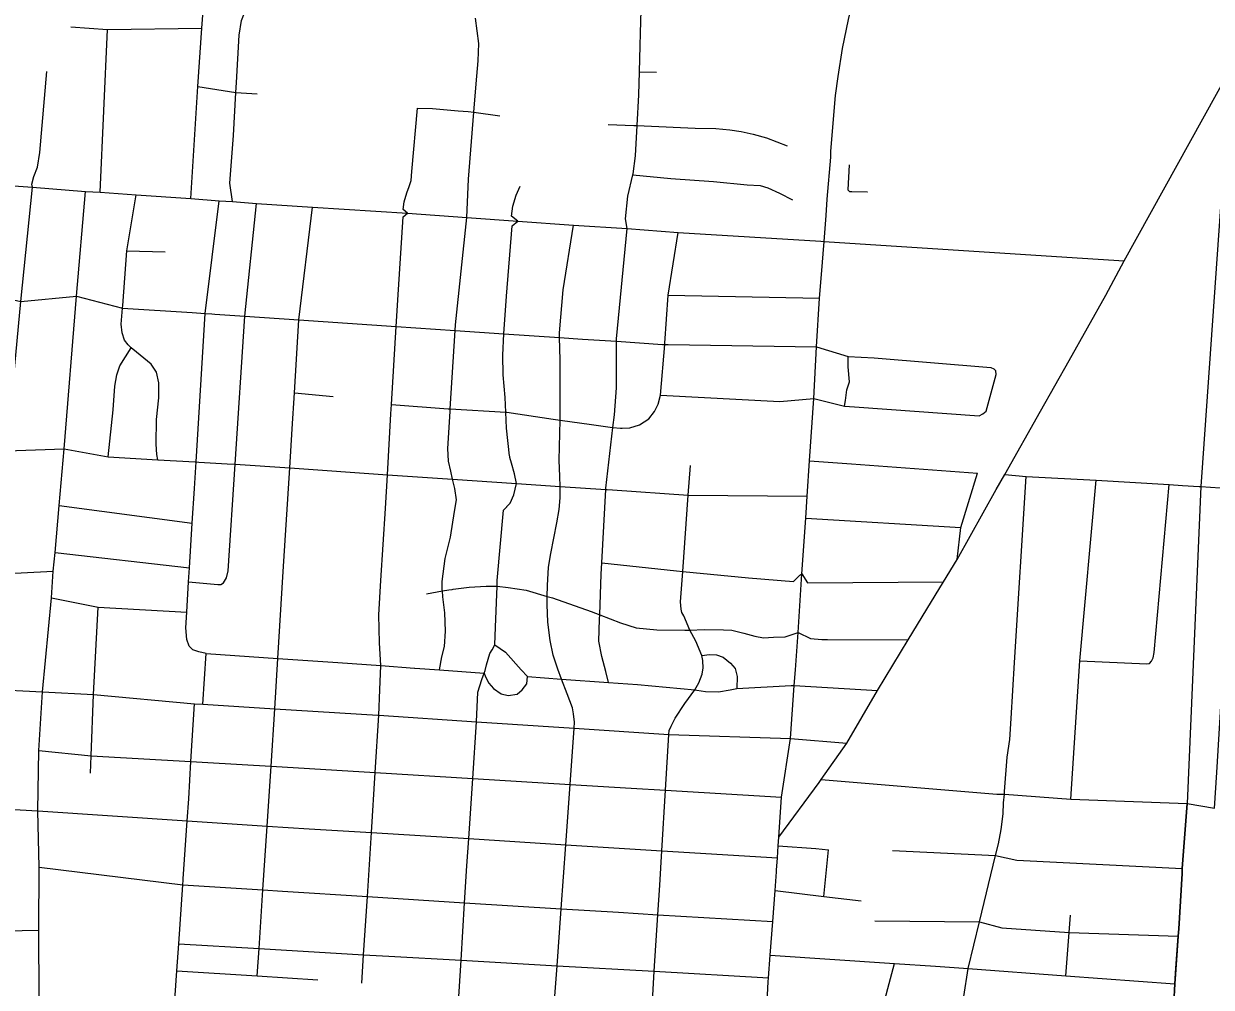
# Model space of a CAD drawing. Extents: x 1755200 to 1902939, y 644115 to 788070.
# Drawn here: x 1833538 to 1840977, y 735516 to 741550 of the extents above; entities that cross this region are included whole.
import ezdxf

# ---------------------------------------------------------------- set-up
doc = ezdxf.new("R2010")
doc.units = 0
for name, color, linetype in [('GM_X_City_Street', 7, 'Continuous'), ('GM_X_County_Road', 7, 'Continuous'), ('GM_X_State_Route', 7, 'Continuous'), ('GM_X_Township', 7, 'Continuous'), ('GM_X_Township_Road', 7, 'Continuous')]:
    doc.layers.add(name, color=color, linetype=linetype)

msp = doc.modelspace()

# ---------------------------------------------------------------- linework, layer by layer
at = {"layer": 'GM_X_City_Street'}
for points in [[(1834585, 740455.8), (1834629.3, 741157.2), (1834654.4, 741522.7), (1834677, 741825.6), (1834681.4, 741888.1), (1834706.5, 742251), (1834730, 742607.8), (1834755.2, 742923.7), (1834778.6, 743225.8), (1834809.8, 743686.7), (1834851.5, 744271.8), (1834871.9, 744632.2), (1834874.7, 744681.1), (1834904.9, 745115.6)], [(1834846.5, 740436.3), (1834828.4, 740550.7), (1834851.2, 740851.2), (1834866.7, 741119.6), (1834870.3, 741181.7), (1834887.1, 741478.2), (1834902, 741570.3), (1834924.5, 741628.2), (1834959.1, 741680), (1834971.4, 741716), (1834979.8, 741756), (1834983.5, 741791.4), (1835004, 741988.2), (1835040.1, 742542.7), (1835081.1, 743172.2), (1835106.7, 743548.8), (1835107, 743584.9), (1835095.2, 743611.1)], [(1837201.1, 737424.4), (1837185.6, 737493), (1837159.5, 737587.2), (1837141.6, 737683.5), (1837145.7, 737821.8), (1837146.7, 737848.9), (1837155.8, 738102.4), (1837159.5, 738173), (1837183.8, 738633), (1837184.2, 738641.6), (1837229.1, 739021), (1837238.6, 739100.6), (1837250.7, 739269), (1837250.9, 739561.2), (1837250.9, 739577.7), (1837317.7, 740266.9), (1837307.4, 740327.3), (1837321.5, 740469.6), (1837354, 740603.3), (1837355.7, 740609.9), (1837369.8, 740722.2), (1837380.8, 740912.7), (1837392, 741105), (1837395.8, 741248), (1837400.1, 741411.7), (1837402.3, 741491.9), (1837405.1, 741635.8)], [(1836143.1, 737503.6), (1836157.7, 737585.7), (1836173.8, 737649.8), (1836179.9, 737746), (1836176, 737860.3), (1836164, 737960.5), (1836160.5, 737997.7), (1836160, 738002.6), (1836160, 738056.8), (1836178.2, 738201), (1836212.3, 738335.3), (1836236.4, 738495.7), (1836248.5, 738567.8), (1836238.5, 738640), (1836224.6, 738697.8), (1836212.5, 738748.3), (1836198.5, 738810.4), (1836194.6, 738890.6), (1836208.7, 739121.1), (1836209.8, 739138.1), (1836240.9, 739629.3), (1836243.1, 739664.3), (1836313.5, 740337.1), (1836323.8, 740576.3), (1836357.8, 740995.5), (1836372.2, 741173.6), (1836384.3, 741318), (1836388.4, 741426.2), (1836368.5, 741584.6)], [(1833832.1, 741530.6), (1834062.1, 741515), (1834654.4, 741522.7)], [(1834017.6, 740494.5), (1834062.1, 741515)], [(1833147.3, 734681.5), (1833165.7, 735044.8), (1833183.4, 735395.8), (1833211.8, 735865.4), (1833240.2, 736333.9), (1833257.1, 736642.5), (1833324.5, 737383.8), (1833359.2, 738103.5), (1833360, 738113.7), (1833432.7, 738875), (1833445.1, 739004.7), (1833519.9, 739811.2), (1833593.6, 740527.2), (1833589.6, 740544.9), (1833601.5, 740592.5), (1833623.9, 740651.8), (1833639.5, 740743.4), (1833683.5, 741251)], [(1837395.8, 741248), (1837501.3, 741245.9)], [(1834629.3, 741157.2), (1834866.7, 741119.6), (1834999.3, 741110.6)], [(1835761.6, 737219.9), (1835768.5, 737378.7), (1835775.8, 737530.2), (1835767.1, 737673.4), (1835763.1, 737847.9), (1835776, 738064), (1835804.1, 738514.4), (1835816, 738725.9), (1835837.5, 739107), (1835841.1, 739165.1), (1835871.8, 739654.3), (1835885.1, 739885.7), (1835915.4, 740340), (1835941.6, 740363.3), (1835914.4, 740386.2), (1835921.5, 740434.1), (1835938.8, 740491.8), (1835951.7, 740531.6), (1835964.6, 740569.4), (1835969.9, 740625.4), (1836004.8, 741021.5)], [(1836004.8, 741021.5), (1836098.9, 741019.4), (1836258.8, 741003.7), (1836322.8, 741000.2), (1836357.8, 740995.5), (1836520.5, 740973.7)], [(1837198.3, 740920.1), (1837359.8, 740913.5), (1837380.8, 740912.7)], [(1837380.8, 740912.7), (1837424.4, 740910.9), (1837744.5, 740895.6), (1837872.7, 740894.7), (1837960.6, 740886.7), (1838032.5, 740875), (1838108.2, 740859.2), (1838191.8, 740835.3), (1838321.6, 740786.1)], [(1831353.2, 740661.7), (1831900.8, 740638.7), (1832593.1, 740598.7), (1832956.5, 740573.3), (1833267.2, 740549.3), (1833593.6, 740527.2), (1833925, 740499), (1834017.6, 740494.5), (1834243.1, 740477.9), (1834585, 740455.8), (1834762.4, 740441.8), (1834846.5, 740436.3), (1834995.2, 740425.3), (1835346.5, 740400.5), (1835941.6, 740363.3), (1836313.5, 740337.1), (1836633.1, 740313.7), (1836982.9, 740288.9), (1837317.7, 740266.9), (1837638.6, 740243.5), (1838530.9, 740188.4)], [(1838708.6, 740666.1), (1838701.4, 740510.2), (1838711.3, 740500.1), (1838725.4, 740499.9), (1838821.7, 740496.9), (1838823.3, 740496.8)], [(1837354, 740603.3), (1837592.1, 740581.8), (1837858.5, 740561.6), (1838070.9, 740541.5), (1838151, 740537.4), (1838199.1, 740521.4), (1838273.3, 740489.3), (1838353.5, 740446.6)], [(1836582.1, 738845), (1836563.1, 739017.6), (1836557.8, 739116.9), (1836553.1, 739208.4), (1836541.5, 739351.1), (1836539.4, 739473.6), (1836545.6, 739608.6), (1836563.1, 739843.8), (1836597.1, 740283.8), (1836633.1, 740313.7), (1836593, 740344.1), (1836601.1, 740408), (1836623.2, 740475.5), (1836647.1, 740533.5)], [(1833646.4, 734037.6), (1833638.5, 734347), (1833638, 734665.4), (1833636.1, 735017.3), (1833632, 735873.3), (1833633.9, 736268.7), (1833626.1, 736620), (1833631.9, 736999.4), (1833655.7, 737366.5), (1833711.6, 737954.1), (1833721.5, 738122.4), (1833735.7, 738239.6), (1833759.7, 738532), (1833790.8, 738887.9), (1833867.8, 739844.1), (1833925, 740499)], [(1834377.7, 738819.6), (1834371.1, 738851.5), (1834367.7, 738917.8), (1834369.7, 739072.1), (1834385, 739207.8), (1834384.7, 739302.1), (1834369.3, 739368.9), (1834337.2, 739418.3), (1834243.9, 739494.2), (1834211.8, 739521.3), (1834191.6, 739538.4), (1834168.6, 739567.4), (1834154.4, 739614.1), (1834148.6, 739668.4), (1834157.6, 739768.4), (1834159.2, 739786.3), (1834183.8, 740128.2), (1834243.1, 740477.9)], [(1834659.1, 737288.7), (1834680.6, 737606.2), (1834634.8, 737615.7), (1834597.1, 737629), (1834573.8, 737651.8), (1834559.1, 737694.4), (1834553.4, 737766.7), (1834559.5, 737865.4), (1834571.1, 738054.4), (1834576.4, 738141.9), (1834593.7, 738422.1), (1834607.1, 738639.2), (1834617.5, 738806), (1834675.5, 739735.6), (1834762.4, 740441.8)], [(1834571.1, 738054.4), (1834753.5, 738039.3), (1834773.5, 738039.3), (1834789.6, 738049.3), (1834807.6, 738079.4), (1834817.7, 738123.5), (1834862, 738791.5), (1834923.7, 739718.7), (1834995.2, 740425.3)], [(1835111.7, 737260.5), (1835130.2, 737575.4), (1835162.3, 738120.2), (1835204.5, 738767.9), (1835220.5, 739012.9), (1835234.3, 739239.2), (1835262.2, 739695.7), (1835346.5, 740400.5)], [(1838535.7, 739980.3), (1838553.3, 740187), (1838564.6, 740348.7)], [(1836985.4, 737138.2), (1836987.7, 737176.4), (1836982.9, 737228.7), (1836975.7, 737264.9), (1836941.7, 737353.9), (1836906.6, 737445.9), (1836883, 737507.6), (1836855, 737596.4), (1836835, 737687.1), (1836821.6, 737801.6), (1836816, 737912), (1836817.2, 737964.1), (1836818.7, 738032.2), (1836825.3, 738146.3), (1836839.3, 738232.2), (1836877.6, 738423.8), (1836891.5, 738507.6), (1836899.2, 738581.6), (1836897.6, 738652.2), (1836896.2, 738714), (1836892.5, 738816.3), (1836898.2, 739067.6), (1836898.3, 739072.8), (1836898.7, 739445.6), (1836895.2, 739584.8), (1836894.4, 739614.1), (1836916.5, 739884.2), (1836982.9, 740288.9)], [(1837490.2, 739121.4), (1837513.3, 739167), (1837526.7, 739224.6), (1837553.3, 739541.4), (1837553.9, 739548.9), (1837575.6, 739849.4), (1837638.6, 740243.5)], [(1838530.9, 740188.4), (1838553.3, 740187), (1840008.8, 740092.2)], [(1834183.8, 740128.2), (1834424.9, 740122.6)], [(1838372, 737504.9), (1838389.1, 737737.3), (1838411.5, 738105.8), (1838436.8, 738454.6), (1838445.7, 738592.5), (1838460.2, 738812.1), (1838486.9, 739202.8), (1838504.9, 739526.9), (1838523, 739830.5), (1838535.7, 739980.3)], [(1833090.6, 739886.5), (1833218.4, 739877.7), (1833519.9, 739811.2), (1833867.8, 739844.1)], [(1833867.8, 739844.1), (1834157.6, 739768.4), (1834592.5, 739741.2), (1834675.5, 739735.6), (1834715.8, 739732.8), (1834736.1, 739731.4)], [(1837575.6, 739849.4), (1838523, 739830.5)], [(1834736.1, 739731.4), (1834923.7, 739718.7), (1835262.2, 739695.7), (1835871.8, 739654.3), (1836240.9, 739629.3), (1836545.6, 739608.6), (1836895.2, 739584.8), (1837038.3, 739575.1), (1837250.9, 739561.2), (1837540.4, 739542.3), (1837553.3, 739541.4), (1837574.1, 739541.1)], [(1834067.7, 738837.2), (1834097.4, 739131.1), (1834109.3, 739281), (1834120.1, 739350.8), (1834140.4, 739408.1), (1834211.8, 739521.3)], [(1837574.1, 739541.1), (1838504.9, 739526.9)], [(1838504.9, 739526.9), (1838703.7, 739467.1), (1838865.7, 739457.1), (1839596.1, 739397.9), (1839616.1, 739389.7), (1839627.9, 739375.5)], [(1838679.2, 739155.3), (1838686.5, 739191.2), (1838694.9, 739258.2), (1838711.6, 739308.4), (1838703.2, 739400.4), (1838703.7, 739467.1)], [(1839546.8, 739106.5), (1839567.3, 739124), (1839630.5, 739353.1), (1839627.9, 739375.5)], [(1835234.3, 739239.2), (1835475.4, 739215.5)], [(1837526.7, 739224.6), (1838274.7, 739183.6), (1838486.9, 739202.8), (1838679.2, 739155.3), (1838742.7, 739150.9), (1839522.6, 739095), (1839546.8, 739106.5)], [(1835841.1, 739165.1), (1836196.7, 739138.9), (1836209.8, 739138.1), (1836557.8, 739116.9), (1836564.8, 739116.5), (1836854.2, 739073.8), (1836898.2, 739067.6), (1837093.8, 739040.2), (1837225.6, 739021.2), (1837229.1, 739021), (1837277.2, 739018.3), (1837277.3, 739018.3)], [(1837277.3, 739018.3), (1837287.6, 739017.7), (1837335.7, 739018.7), (1837396.2, 739037.3), (1837453.1, 739076.1), (1837490.2, 739121.4)], [(1831816.7, 738976.4), (1831818.2, 738976.3), (1832136.6, 738956.1), (1832475.9, 738963.2), (1832598.2, 738926.7), (1832770.5, 738916), (1833113.1, 738894.8), (1833432.7, 738875), (1833790.8, 738887.9)], [(1833790.8, 738887.9), (1834067.7, 738837.2), (1834377.7, 738819.6), (1834611.6, 738806.3), (1834617.5, 738806), (1834633.9, 738805.1)], [(1834633.9, 738805.1), (1834812, 738794.9), (1834862, 738791.5), (1835204.5, 738767.9), (1835816, 738725.9), (1836192.6, 738700), (1836221.4, 738698)], [(1836564.3, 738526.2), (1836584.2, 738547.7), (1836607.9, 738599.1), (1836624.2, 738670.4), (1836612.1, 738731.3), (1836594.2, 738798), (1836583.3, 738834.5), (1836582.6, 738840.4), (1836582.1, 738845)], [(1838460.2, 738812.1), (1838723.3, 738793.1)], [(1837791.3, 737562.1), (1837787, 737594.1), (1837747.4, 737684.3), (1837710.8, 737753), (1837672.2, 737841.1), (1837660.9, 737863.5), (1837655.5, 737883.7), (1837652.9, 737929.9), (1837666.6, 738120.3), (1837700.8, 738598.5), (1837714, 738784.2)], [(1838723.3, 738793.1), (1839512.6, 738736.2)], [(1839385.5, 738194), (1839408.8, 738395.6), (1839512.6, 738736.2)], [(1836221.4, 738698), (1836224.6, 738697.8), (1836624.2, 738670.4), (1836897.6, 738652.2), (1837183.8, 738633), (1837192.9, 738632.4), (1837226.9, 738630.1)], [(1839682.5, 736741.4), (1839698.6, 736957.2), (1839716.5, 737068.6), (1839724.4, 737200), (1839743.8, 737549.3), (1839817.5, 738714.7)], [(1840098.3, 736694.9), (1840153, 737559.7), (1840255.8, 738690.7)], [(1840603.8, 737558.1), (1840612.5, 737579.9), (1840619.4, 737611.8), (1840713.8, 738665)], [(1837226.9, 738630.1), (1837700.8, 738598.5), (1838445.7, 738592.5)], [(1840902.3, 738651.8), (1840912.9, 738651.1), (1841153.8, 738635), (1841485.6, 738621.9)], [(1833759.7, 738532), (1834593.7, 738422.1)], [(1836375, 737179), (1836382.4, 737363.1), (1836407, 737442.6), (1836422.5, 737483.4), (1836428.8, 737500), (1836436, 737535.9), (1836458.2, 737605.3), (1836473, 737628.9), (1836490, 737660.4), (1836493.5, 737770.6), (1836503.4, 738028.2), (1836504.8, 738063), (1836542.8, 738502.9), (1836563.5, 738525.3), (1836564.3, 738526.2)], [(1838436.8, 738454.6), (1839408.8, 738395.6)], [(1831737.4, 738208.3), (1831748.2, 738207.6), (1831751.7, 738207.4), (1832073.4, 738187.3), (1832134.7, 738183.5), (1832411.4, 738197.3), (1832702.5, 738146.4), (1833039.3, 738124.4), (1833359.2, 738103.5), (1833721.5, 738122.4)], [(1833735.7, 738239.6), (1834576.4, 738141.9)], [(1837159.5, 738173), (1837626.7, 738124.2), (1837666.6, 738120.3), (1838077.5, 738080), (1838359.4, 738057), (1838400.9, 738095.9)], [(1838400.9, 738095.9), (1838411.5, 738105.8), (1838448.1, 738049.7), (1839299.7, 738054.7)], [(1836061.8, 737980.6), (1836160.5, 737997.7), (1836200.1, 738004.6), (1836222.4, 738007.7), (1836227.5, 738008.5)], [(1836227.5, 738008.5), (1836328.3, 738022.6), (1836434.5, 738028.6), (1836503.4, 738028.2), (1836572.8, 738020.5), (1836684.9, 738002.4), (1836817.2, 737964.1), (1836851.2, 737954.2), (1837093.6, 737869.9), (1837146.7, 737848.9), (1837275.9, 737797.7), (1837374, 737767.6), (1837504.3, 737753.5), (1837678.6, 737751.4), (1837710.8, 737753), (1837800.8, 737757.3), (1837921, 737755.3), (1837973.1, 737751.3), (1838049.2, 737733.2), (1838117.4, 737715.1), (1838171.5, 737705.1), (1838235.6, 737709.1), (1838307.7, 737711), (1838389.1, 737737.3), (1838466, 737700.9), (1838536.7, 737693.3), (1838574.1, 737693.3)], [(1833711.6, 737954.1), (1834003.6, 737895.9), (1834559.5, 737865.4)], [(1833975.3, 737349.3), (1833975.3, 737350), (1834003.6, 737895.9)], [(1838574.1, 737693.3), (1839078.2, 737692.2)], [(1836490, 737660.4), (1836556.7, 737614.2), (1836653.4, 737504.8), (1836694.2, 737461.4)], [(1834680.6, 737606.2), (1835130.2, 737575.4), (1835506.5, 737549.6), (1835775.8, 737530.2), (1835986.3, 737514.9), (1835987.1, 737514.9)], [(1837411.8, 733777.7), (1837401.4, 734099.4), (1837422, 734432.4), (1837441.5, 734784.2), (1837456.6, 735054.8), (1837470.8, 735311.9), (1837487.7, 735615.7), (1837510.7, 735970.5), (1837522.6, 736155.5), (1837535.6, 736371.3), (1837558.3, 736750.2), (1837579.2, 737098.6), (1837581.3, 737124.1), (1837594.2, 737151.8), (1837619.8, 737201.1), (1837678.9, 737293.4), (1837743, 737378.2), (1837767.2, 737422.9), (1837788.9, 737476.4), (1837794.2, 737516.3), (1837791.5, 737560.5), (1837791.3, 737562.1)], [(1837787, 737594.1), (1837834.9, 737599.2), (1837876.9, 737597.9), (1837920.5, 737582.4), (1837965.4, 737544.9), (1837994.4, 737511.9), (1838006.9, 737461.4), (1838004.5, 737387.2)], [(1840153, 737559.7), (1840573.3, 737541), (1840591.4, 737544.5), (1840603.8, 737558.1)], [(1835987.1, 737514.9), (1836143.1, 737503.6), (1836422.5, 737483.4), (1836430.7, 737459.6), (1836452.4, 737421), (1836481.3, 737386), (1836528.4, 737354.4), (1836571.7, 737342.1), (1836628.5, 737351.2), (1836659.5, 737378.3), (1836688.7, 737415.5), (1836694.2, 737461.4), (1836906.6, 737445.9), (1837201.1, 737424.4), (1837382, 737411.2), (1837743, 737378.2), (1837753.7, 737377.2), (1837809.5, 737367.4), (1837889.6, 737366.9), (1837964.1, 737378.5), (1838004.5, 737387.2), (1838344.8, 737405.5)], [(1838269.3, 736455), (1838285.3, 736705.7), (1838340.9, 737073.7), (1838364.8, 737406.6), (1838372, 737504.9)], [(1838344.8, 737405.5), (1838364.8, 737406.6), (1838887.5, 737374.3)], [(1833324.5, 737383.8), (1833655.7, 737366.5), (1833975.3, 737350), (1834607.2, 737291.9), (1834659.1, 737288.7), (1835111.7, 737260.5), (1835756.1, 737220.3), (1835761.6, 737219.9), (1836375, 737179), (1836985.4, 737138.2), (1837579.2, 737098.6), (1838340.9, 737073.7), (1838694, 737045.4)], [(1833955.4, 736857), (1833960.4, 736965.3), (1833975.3, 737349.3)], [(1834536.9, 736195.2), (1834562.1, 736558.3), (1834571.6, 736695.4), (1834585.6, 736929.9), (1834607.2, 737291.9)], [(1835001.3, 735586.8), (1835012.6, 735757.9), (1835036.8, 736125.4), (1835063.2, 736525.8), (1835087.9, 736900.9), (1835111.7, 737260.5)], [(1835655, 735541.1), (1835667, 735719.9), (1835691.3, 736084.1), (1835716.1, 736484.5), (1835739.4, 736861.1), (1835761.6, 737219.9)], [(1836176.6, 733856.6), (1836184, 734180), (1836205.1, 734515.1), (1836226.8, 734860.4), (1836235.3, 734995.7), (1836243.9, 735134.5), (1836259.5, 735390.4), (1836277.6, 735684.8), (1836299.8, 736045.5), (1836313.9, 736276.5), (1836325.5, 736446.6), (1836351, 736823.8), (1836375, 737179)], [(1836792.1, 733815.9), (1836778.9, 734140.7), (1836798.1, 734474.8), (1836812.2, 734720.9), (1836819.6, 734823.2), (1836839, 735095.4), (1836857.4, 735351.2), (1836878.8, 735650.5), (1836904.4, 736007.9), (1836933.1, 736408.8), (1836960.2, 736786.7), (1836985.4, 737138.2)], [(1833631.9, 736999.4), (1833960.4, 736965.3), (1834585.6, 736929.9), (1834976.8, 736907.7), (1835087.9, 736900.9), (1835739.4, 736861.1), (1836351, 736823.8), (1836960.2, 736786.7), (1837342.9, 736763.4), (1837558.3, 736750.2), (1838285.3, 736705.7)], [(1838532.6, 736816.1), (1839634.7, 736726), (1839681.3, 736725.8), (1840098.3, 736694.9), (1840826.6, 736667.4)], [(1839279.9, 733667.4), (1839319.7, 734287), (1839339.6, 734599.5), (1839359.2, 734917.3), (1839401.1, 735282.1), (1839454.9, 735633.2), (1839525.1, 735926.1), (1839626, 736340.4), (1839644.2, 736414.1), (1839660.9, 736504.4), (1839672.7, 736602.1), (1839676.4, 736671.4), (1839681.3, 736725.8), (1839682.5, 736741.4)], [(1832590.5, 736684.8), (1832926.3, 736663.5), (1833257.1, 736642.5), (1833626.1, 736620)], [(1833626.1, 736620), (1834562.1, 736558.3), (1835063.2, 736525.8), (1835325.2, 736508.8), (1835716.1, 736484.5), (1836325.5, 736446.6), (1836933.1, 736408.8), (1837535.6, 736371.3), (1838259.7, 736326.3)], [(1838265.2, 736400.6), (1838499.9, 736384.8), (1838578.5, 736376.4)], [(1838549.9, 736085), (1838578.5, 736376.4)], [(1838980.4, 736371.4), (1839626, 736340.4), (1839760.2, 736312.2), (1840795.9, 736258.9)], [(1833633.9, 736268.7), (1834534.2, 736157.1), (1835036.8, 736125.4), (1835159.3, 736117.7), (1835691.3, 736084.1), (1836299.8, 736045.5), (1836904.4, 736007.9), (1837263.3, 735985.5), (1837510.7, 735970.5), (1838229.8, 735927.1)], [(1834419.4, 734293.3), (1834437.9, 734628.4), (1834456.7, 734968.4), (1834475.8, 735314.9), (1834496.9, 735619.1), (1834508.6, 735787.1), (1834534.2, 736157.1), (1834536.3, 736186.2), (1834536.9, 736195.2)], [(1838244.4, 736121.4), (1838549.9, 736085), (1838785.1, 736057)], [(1832554.4, 735910.1), (1832882.1, 735887.8), (1833211.8, 735865.4), (1833632, 735873.3)], [(1838870.5, 735932.7), (1839525.1, 735926.1), (1839664.6, 735888.5), (1840087, 735858.8), (1840769.5, 735835.1)], [(1840066.9, 735587.5), (1840087, 735858.8), (1840095, 735966.9)], [(1834508.6, 735787.1), (1835012.6, 735757.9), (1835667, 735719.9), (1835825.1, 735710.7), (1836277.6, 735684.8), (1836878.8, 735650.5), (1837487.7, 735615.7), (1838203.3, 735574.7)], [(1838213.9, 735716.7), (1838993, 735665.7), (1839250.2, 735648.9), (1839454.9, 735633.2), (1840066.9, 735587.5), (1840749.1, 735536.8)], [(1834496.9, 735619.1), (1835001.3, 735586.8), (1835379.5, 735562.6)], [(1838570.2, 734068.1), (1838636.5, 734318.7), (1838899.5, 735312.4), (1838993, 735665.7)]]:
    msp.add_lwpolyline(points, dxfattribs=at)
at = {"layer": 'GM_X_County_Road'}
for points in [[(1838564.6, 740348.7), (1838571.8, 740451.1), (1838593.7, 740713.6), (1838593.7, 740753), (1838624.2, 741100.8), (1838640, 741220.2), (1838668, 741395.3), (1838704.5, 741577.5), (1838719.4, 741639.1), (1838808.3, 741871.5), (1838907.7, 742149.4), (1838998, 742415.1), (1839366.1, 743512.6), (1839394.8, 743602.7)], [(1840008.8, 740092.2), (1840431.1, 740064.7)], [(1839683.3, 738728.1), (1839817.5, 738714.7), (1840255.8, 738690.7), (1840713.8, 738665), (1840796.3, 738659.2)], [(1840796.3, 738659.2), (1840902.3, 738651.8)], [(1840755.9, 735636.2), (1840769.5, 735835.1), (1840773.9, 735881.2), (1840795.9, 736228.2), (1840795.9, 736258.9), (1840826.6, 736667.4)], [(1840633.3, 733682.6), (1840649.4, 733893.5), (1840667.5, 734207), (1840688.2, 734520.5), (1840703.8, 734834.1), (1840730.2, 735173.2), (1840749.1, 735536.8), (1840755.9, 735636.2)]]:
    msp.add_lwpolyline(points, dxfattribs=at)
at = {"layer": 'GM_X_State_Route'}
for points in [[(1840431.1, 740064.7), (1841095.2, 741263.6), (1841283.3, 741592.2)], [(1839630.5, 738633.3), (1839683.3, 738728.1), (1839907.7, 739123.5), (1840086.6, 739440.2), (1840316.5, 739850.6), (1840431.1, 740064.7)], [(1839194.9, 737883.2), (1839299.7, 738054.7), (1839385.5, 738194), (1839630.5, 738633.3)], [(1838253.4, 736242), (1838253.9, 736248.6), (1838259.7, 736326.3), (1838265.2, 736400.6), (1838269.3, 736455), (1838522, 736798.3), (1838532.6, 736816.1), (1838694, 737045.4), (1838887.5, 737374.3), (1839078.2, 737692.2), (1839194.9, 737883.2)], [(1837897, 734500.8), (1837908.2, 734524.2), (1838016, 734748.2), (1838127.6, 734979.9), (1838173.9, 735025.8), (1838186.5, 735266.1), (1838201.3, 735549), (1838203.3, 735574.7), (1838213.9, 735716.7), (1838229.8, 735927.1), (1838244.4, 736121.4), (1838253.1, 736237.8), (1838253.4, 736242)]]:
    msp.add_lwpolyline(points, dxfattribs=at)
at = {"layer": 'GM_X_Township'}
msp.add_lwpolyline([(1841095.2, 741263.6), (1840912.9, 738651.1), (1840826.6, 736667.4), (1840795.9, 736258.9), (1840795.9, 736228.2), (1840773.9, 735881.2), (1840769.5, 735835.1), (1840749.1, 735536.8), (1840730.2, 735173.2), (1840703.8, 734834.1), (1840688.2, 734520.5), (1840667.5, 734207), (1840649.4, 733893.5), (1840625.4, 733578), (1840602.7, 733155.6), (1840520.1, 731919.3), (1840426.2, 730550.9), (1840424.9, 730257), (1840309, 728558.8), (1840185.8, 726071.2)], dxfattribs=at)
at = {"layer": 'GM_X_Township_Road'}
msp.add_lwpolyline([(1840826.6, 736667.4), (1840997.8, 736637.6), (1841011.7, 736859.9), (1841046.1, 737413.1), (1841149.5, 738484.6), (1841153.8, 738635)], dxfattribs=at)

doc.saveas('drawing.dxf')
